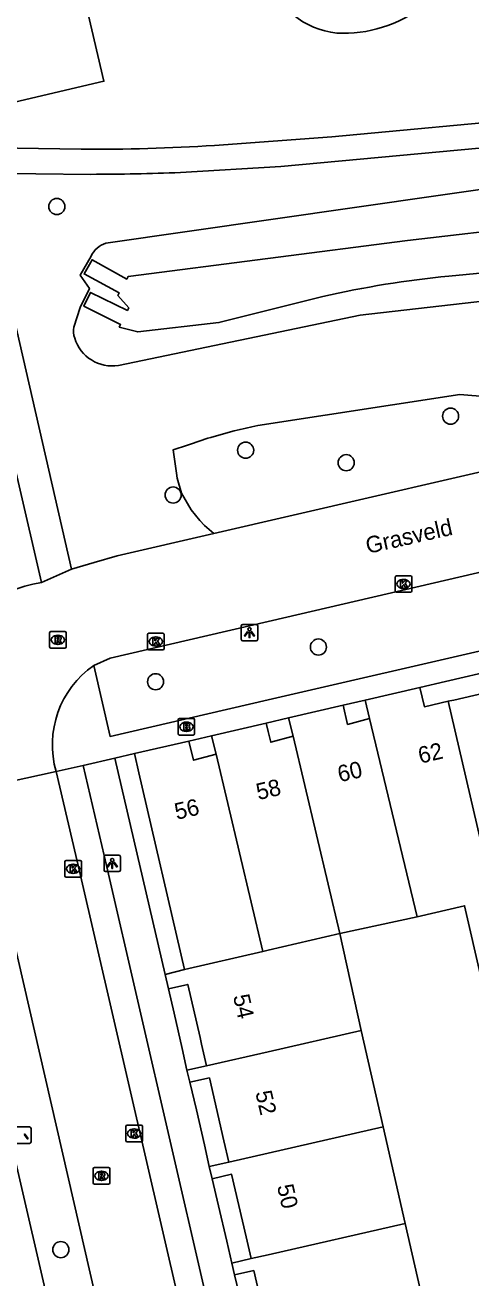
# Model space of a CAD drawing. Extents: x 156414 to 157775, y 382335 to 383765.
# Drawn here: x 156985.2 to 157012.3, y 383047.7 to 383123.7 of the extents above; entities that cross this region are included whole.
import ezdxf

# ---------------------------------------------------------------- set-up
doc = ezdxf.new("R2010")
doc.units = 0
for name, color, linetype in [('IMGEO_Boom', 7, 'Continuous'), ('IMGEO_Brandkraan', 7, 'Continuous'), ('IMGEO_Groenvoorziening', 7, 'Continuous'), ('IMGEO_Kolk', 7, 'Continuous'), ('IMGEO_Lichtpunt', 7, 'Continuous'), ('IMGEO_Muur', 7, 'Continuous'), ('IMGEO_Openbare_ruimte_label', 7, 'Continuous'), ('IMGEO_OVBaan_gesloten', 7, 'Continuous'), ('IMGEO_Pand', 7, 'Continuous'), ('IMGEO_Pand_nummerreeks', 7, 'Continuous'), ('IMGEO_Rijbaan_lokaal_gesloten', 7, 'Continuous'), ('IMGEO_Rioolput', 7, 'Continuous'), ('IMGEO_Voetpad_halfverhard', 7, 'Continuous'), ('IMGEO_Voetpad_open', 7, 'Continuous'), ('IMGEO_Waterloop', 7, 'Continuous')]:
    doc.layers.add(name, color=color, linetype=linetype)

msp = doc.modelspace()

# ---------------------------------------------------------------- linework, layer by layer
at = {"layer": 'IMGEO_Boom'}
for centre in [(156987.168, 383112.685), (157011.082, 383099.968), (156998.635, 383097.901), (157004.743, 383097.143), (156994.233, 383095.183), (157003.055, 383085.959), (156993.164, 383083.854), (156987.411, 383049.397)]:
    msp.add_circle(centre, 0.489, dxfattribs=at)
at = {"layer": 'IMGEO_Brandkraan'}
for p, q in [((156994.537, 383080.696), (156994.537, 383081.548)), ((156994.612, 383081.622), (156995.464, 383081.622)), ((156995.025, 383081.402), (156995.05, 383081.402)), ((156995.538, 383081.548), (156995.538, 383080.696)), ((156995.464, 383080.622), (156994.612, 383080.622)), ((156995.048, 383080.842), (156995.023, 383080.842))]:
    msp.add_line(p, q, dxfattribs=at)
for points in [[(156994.537, 383080.696), (156994.537, 383081.548)], [(156994.612, 383081.622), (156995.464, 383081.622)], [(156995.538, 383081.548), (156995.538, 383080.696)], [(156995.464, 383080.622), (156994.612, 383080.622)], [(156994.885, 383081.322), (156994.885, 383080.922), (156995.098, 383080.922)], [(156995.116, 383081.322), (156994.885, 383081.322)], [(156995.064, 383081.241), (156995.01, 383081.241), (156995.01, 383081.165)], [(156995.01, 383081.165), (156995.063, 383081.165)], [(156995.072, 383081.089), (156995.01, 383081.089), (156995.01, 383081.008)], [(156995.01, 383081.008), (156995.072, 383081.008)]]:
    msp.add_lwpolyline(points, dxfattribs=at)
for centre, radius, start, end in [((156994.614, 383081.546), 0.0765, 91.55205, 178.44795), ((156994.614, 383081.546), 0.0765, 91.55205, 178.44795), ((156995.462, 383081.546), 0.0765, 1.55205, 88.44795), ((156995.462, 383081.546), 0.0765, 1.55205, 88.44795), ((156994.614, 383080.698), 0.0765, 181.55205, 268.44795), ((156994.614, 383080.698), 0.0765, 181.55205, 268.44795), ((156995.065, 383081.203), 0.0379, 267.82845, 90.93552), ((156995.073, 383081.048), 0.0404, 269.87594, 90.50774), ((156995.104, 383081.173), 0.251, 268.66757, 293.53466), ((156995.12, 383081.177), 0.145, 59.4692, 91.53667), ((156995.145, 383081.224), 0.0922, 285.51372, 58.15012), ((156995.15, 383081.032), 0.105, 301.31148, 78.98903), ((156995.462, 383080.698), 0.0765, 271.55205, 358.44795), ((156995.462, 383080.698), 0.0765, 271.55205, 358.44795)]:
    msp.add_arc(centre, radius, start, end, dxfattribs=at)
for centre, major_axis, ratio, start_param, end_param in [((156995.024, 383081.122), (-0.387, 0.002), 0.722429, 4.712389, 7.853982), ((156995.049, 383081.122), (-0.39, 0.002), 0.717154, 1.570796, 4.712389)]:
    msp.add_ellipse(centre, major_axis=major_axis, ratio=ratio, start_param=start_param, end_param=end_param, dxfattribs=at)
at = {"layer": 'IMGEO_Groenvoorziening'}
for points in [[(157090.578, 383124.219), (157085.436, 383122.004), (157068.811, 383116.028), (157057.384, 383113.363), (157056.032, 383113.059), (157049.391, 383111.601), (157036.441, 383109.41), (157026.619, 383108.211), (157016.037, 383107.279), (157005.599, 383106.104), (156990.908, 383103.041)], [(156990.136, 383110.462), (157015.41, 383114.089), (157027.151, 383115.448)], [(156988.195, 383105.375), (156988.59, 383106.554), (156989.142, 383107.704), (156988.594, 383108.53), (156989.249, 383109.684)], [(156999.383, 383099.401), (157011.653, 383101.282), (157018.278, 383100.73), (157020.12, 383100.169), (157020.538, 383098.341)], [(156996.709, 383092.854), (156996.128, 383093.342), (156995.858, 383093.633), (156995.319, 383094.282), (156994.746, 383095.302), (156994.479, 383096.209), (156994.429, 383096.517), (156994.224, 383097.917), (156995.11, 383098.214)]]:
    msp.add_lwpolyline(points, dxfattribs=at)
for centre, radius, start, end in [((157004.674, 383128.107), 4.924, 196.51226, 264.1603), ((157004.571, 383131.151), 7.953, 267.13303, 307.62345), ((156990.591, 383109.049), 1.485, 107.83979, 154.66911), ((156989.314, 383105.143), 1.142, 168.26202, 202.35914), ((156990.537, 383105.392), 2.38, 196.70381, 278.97124), ((157005.556, 383068.903), 31.116, 101.44344, 106.89213), ((157005.479, 383069.111), 30.895, 106.86713, 109.61084)]:
    msp.add_arc(centre, radius, start, end, dxfattribs=at)
at = {"layer": 'IMGEO_Kolk'}
for p, q in [((157007.725, 383089.359), (157007.725, 383090.211)), ((157007.8, 383090.285), (157008.652, 383090.285)), ((157008.213, 383090.065), (157008.238, 383090.065)), ((157008.726, 383090.211), (157008.726, 383089.359)), ((157008.652, 383089.285), (157007.8, 383089.285)), ((157008.236, 383089.505), (157008.211, 383089.505)), ((156992.68, 383085.866), (156992.68, 383086.718)), ((156992.755, 383086.792), (156993.607, 383086.792)), ((156993.681, 383086.718), (156993.681, 383085.866)), ((156993.191, 383086.012), (156993.166, 383086.012)), ((156993.168, 383086.572), (156993.193, 383086.572)), ((156993.607, 383085.792), (156992.755, 383085.792)), ((156987.734, 383073.003), (156988.586, 383073.003)), ((156987.659, 383072.077), (156987.659, 383072.929)), ((156988.147, 383072.783), (156988.172, 383072.783)), ((156988.66, 383072.929), (156988.66, 383072.077)), ((156988.586, 383072.003), (156987.734, 383072.003)), ((156988.17, 383072.223), (156988.145, 383072.223)), ((156991.365, 383056.015), (156991.365, 383056.867)), ((156991.44, 383056.941), (156992.292, 383056.941)), ((156991.853, 383056.721), (156991.878, 383056.721)), ((156992.366, 383056.867), (156992.366, 383056.015)), ((156992.292, 383055.941), (156991.44, 383055.941)), ((156991.876, 383056.161), (156991.851, 383056.161))]:
    msp.add_line(p, q, dxfattribs=at)
for points in [[(157007.725, 383089.359), (157007.725, 383090.211)], [(157007.8, 383090.285), (157008.652, 383090.285)], [(157008.046, 383089.985), (157008.169, 383089.985), (157008.169, 383089.834), (157008.299, 383089.985), (157008.463, 383089.985), (157008.317, 383089.834), (157008.47, 383089.585), (157008.318, 383089.585), (157008.233, 383089.749), (157008.169, 383089.682), (157008.169, 383089.585), (157008.046, 383089.585), (157008.046, 383089.985)], [(157008.726, 383090.211), (157008.726, 383089.359)], [(157008.652, 383089.285), (157007.8, 383089.285)], [(156992.68, 383085.866), (156992.68, 383086.718)], [(156992.755, 383086.792), (156993.607, 383086.792)], [(156993.681, 383086.718), (156993.681, 383085.866)], [(156993.001, 383086.492), (156993.124, 383086.492), (156993.124, 383086.341), (156993.254, 383086.492), (156993.418, 383086.492), (156993.272, 383086.341), (156993.425, 383086.092), (156993.273, 383086.092), (156993.188, 383086.256), (156993.124, 383086.189), (156993.124, 383086.092), (156993.001, 383086.092), (156993.001, 383086.492)], [(156993.607, 383085.792), (156992.755, 383085.792)], [(156987.734, 383073.003), (156988.586, 383073.003)], [(156987.659, 383072.077), (156987.659, 383072.929)], [(156987.98, 383072.703), (156988.103, 383072.703), (156988.103, 383072.552), (156988.233, 383072.703), (156988.397, 383072.703), (156988.251, 383072.552), (156988.404, 383072.303), (156988.252, 383072.303), (156988.167, 383072.467), (156988.103, 383072.4), (156988.103, 383072.303), (156987.98, 383072.303), (156987.98, 383072.703)], [(156988.66, 383072.929), (156988.66, 383072.077)], [(156988.586, 383072.003), (156987.734, 383072.003)], [(156991.365, 383056.015), (156991.365, 383056.867)], [(156991.44, 383056.941), (156992.292, 383056.941)], [(156991.686, 383056.641), (156991.809, 383056.641), (156991.809, 383056.49), (156991.939, 383056.641), (156992.103, 383056.641), (156991.957, 383056.49), (156992.11, 383056.241), (156991.958, 383056.241), (156991.873, 383056.405), (156991.809, 383056.338), (156991.809, 383056.241), (156991.686, 383056.241), (156991.686, 383056.641)], [(156992.366, 383056.867), (156992.366, 383056.015)], [(156992.292, 383055.941), (156991.44, 383055.941)]]:
    msp.add_lwpolyline(points, dxfattribs=at)
for centre, start, end in [((157007.802, 383090.209), 91.55205, 178.44795), ((157007.802, 383090.209), 91.55205, 178.44795), ((157008.65, 383090.209), 1.55205, 88.44795), ((157008.65, 383090.209), 1.55205, 88.44795), ((157007.802, 383089.361), 181.55205, 268.44795), ((157007.802, 383089.361), 181.55205, 268.44795), ((157008.65, 383089.361), 271.55205, 358.44795), ((157008.65, 383089.361), 271.55205, 358.44795), ((156992.757, 383086.716), 91.55205, 178.44795), ((156992.757, 383086.716), 91.55205, 178.44795), ((156993.605, 383086.716), 1.55205, 88.44795), ((156993.605, 383086.716), 1.55205, 88.44795), ((156992.757, 383085.868), 181.55205, 268.44795), ((156992.757, 383085.868), 181.55205, 268.44795), ((156993.605, 383085.868), 271.55205, 358.44795), ((156993.605, 383085.868), 271.55205, 358.44795), ((156987.736, 383072.927), 91.55205, 178.44795), ((156987.736, 383072.927), 91.55205, 178.44795), ((156988.584, 383072.927), 1.55205, 88.44795), ((156988.584, 383072.927), 1.55205, 88.44795), ((156987.736, 383072.079), 181.55205, 268.44795), ((156987.736, 383072.079), 181.55205, 268.44795), ((156988.584, 383072.079), 271.55205, 358.44795), ((156988.584, 383072.079), 271.55205, 358.44795), ((156991.442, 383056.865), 91.55205, 178.44795), ((156991.442, 383056.865), 91.55205, 178.44795), ((156992.29, 383056.865), 1.55205, 88.44795), ((156992.29, 383056.865), 1.55205, 88.44795), ((156991.442, 383056.017), 181.55205, 268.44795), ((156991.442, 383056.017), 181.55205, 268.44795), ((156992.29, 383056.017), 271.55205, 358.44795), ((156992.29, 383056.017), 271.55205, 358.44795)]:
    msp.add_arc(centre, 0.0765, start, end, dxfattribs=at)
for centre, major_axis, ratio, start_param, end_param in [((157008.212, 383089.785), (-0.387, 0.002), 0.722429, 4.712389, 7.853982), ((157008.237, 383089.785), (-0.39, 0.002), 0.717154, 1.570796, 4.712389), ((156993.167, 383086.292), (-0.387, 0.002), 0.722429, 4.712389, 7.853982), ((156993.192, 383086.292), (-0.39, 0.002), 0.717154, 1.570796, 4.712389), ((156988.146, 383072.503), (-0.387, 0.002), 0.722429, 4.712389, 7.853982), ((156988.171, 383072.503), (-0.39, 0.002), 0.717154, 1.570796, 4.712389), ((156991.852, 383056.441), (-0.387, 0.002), 0.722429, 4.712389, 7.853982), ((156991.877, 383056.441), (-0.39, 0.002), 0.717154, 1.570796, 4.712389)]:
    msp.add_ellipse(centre, major_axis=major_axis, ratio=ratio, start_param=start_param, end_param=end_param, dxfattribs=at)
at = {"layer": 'IMGEO_Lichtpunt'}
for p, q in [((156998.37, 383087.239), (156998.37, 383086.432)), ((156998.37, 383087.239), (156998.37, 383086.432)), ((156999.272, 383087.334), (156998.464, 383087.334)), ((156999.272, 383087.334), (156998.464, 383087.334)), ((156999.366, 383086.432), (156999.366, 383087.239)), ((156999.366, 383086.432), (156999.366, 383087.239)), ((156998.464, 383086.338), (156999.272, 383086.338)), ((156998.464, 383086.338), (156999.272, 383086.338)), ((156990.034, 383073.237), (156990.034, 383072.43)), ((156990.034, 383073.237), (156990.034, 383072.43)), ((156990.936, 383073.332), (156990.128, 383073.332)), ((156990.936, 383073.332), (156990.128, 383073.332)), ((156991.03, 383072.43), (156991.03, 383073.237)), ((156991.03, 383072.43), (156991.03, 383073.237)), ((156990.128, 383072.336), (156990.936, 383072.336)), ((156990.128, 383072.336), (156990.936, 383072.336)), ((156985.51, 383056.84), (156984.702, 383056.84)), ((156985.51, 383056.84), (156984.702, 383056.84)), ((156985.604, 383055.938), (156985.604, 383056.745)), ((156985.604, 383055.938), (156985.604, 383056.745)), ((156984.702, 383055.844), (156985.51, 383055.844)), ((156984.702, 383055.844), (156985.51, 383055.844))]:
    msp.add_line(p, q, dxfattribs=at)
for points in [[(156998.744, 383086.903), (156998.783, 383086.875), (156998.595, 383086.613), (156998.557, 383086.64), (156998.744, 383086.903)], [(156998.846, 383086.855), (156998.893, 383086.855), (156998.893, 383086.533), (156998.846, 383086.533), (156998.846, 383086.855)], [(156998.956, 383086.875), (156998.994, 383086.902), (156999.181, 383086.64), (156999.142, 383086.612), (156998.956, 383086.875)], [(156990.408, 383072.901), (156990.447, 383072.873), (156990.259, 383072.611), (156990.221, 383072.638), (156990.408, 383072.901)], [(156990.51, 383072.853), (156990.557, 383072.853), (156990.557, 383072.531), (156990.51, 383072.531), (156990.51, 383072.853)], [(156990.62, 383072.873), (156990.658, 383072.9), (156990.845, 383072.638), (156990.806, 383072.61), (156990.62, 383072.873)], [(156985.194, 383056.381), (156985.232, 383056.408), (156985.419, 383056.146), (156985.38, 383056.118), (156985.194, 383056.381)]]:
    msp.add_lwpolyline(points, dxfattribs=at)
for centre in [(156998.869, 383087.037), (156990.533, 383073.035)]:
    msp.add_circle(centre, 0.0994, dxfattribs=at)
for centre, start, end in [((156998.464, 383087.239), 90, 180), ((156998.464, 383087.239), 90, 180), ((156999.272, 383087.239), 0, 90), ((156999.272, 383087.239), 0, 90), ((156998.464, 383086.432), 180, 270), ((156998.464, 383086.432), 180, 270), ((156999.272, 383086.432), 270, 0), ((156999.272, 383086.432), 270, 360), ((156990.128, 383073.237), 90, 180), ((156990.128, 383073.237), 90, 180), ((156990.936, 383073.237), 0, 90), ((156990.936, 383073.237), 0, 90), ((156990.128, 383072.43), 180, 270), ((156990.128, 383072.43), 180, 270), ((156990.936, 383072.43), 270, 0), ((156990.936, 383072.43), 270, 360), ((156985.51, 383056.745), 0, 90), ((156985.51, 383056.745), 0, 90), ((156985.51, 383055.938), 270, 0), ((156985.51, 383055.938), 270, 360)]:
    msp.add_arc(centre, 0.0946, start, end, dxfattribs=at)
at = {"layer": 'IMGEO_Muur'}
for points in [[(156991.412, 383108.283), (156989.314, 383109.453), (156988.828, 383108.597), (156990.963, 383107.446)], [(156991.456, 383106.379), (156989.221, 383107.475), (156988.816, 383106.632), (156991.038, 383105.525)]]:
    msp.add_lwpolyline(points, dxfattribs=at)
at = {"layer": 'IMGEO_OVBaan_gesloten'}
msp.add_lwpolyline([(156993.232, 383017.808), (156993.173, 383017.976), (156991.529, 383025.023), (156991.187, 383026.503), (156990.478, 383029.59), (156989.713, 383032.886), (156967.122, 383130.536)], dxfattribs=at)
at = {"layer": 'IMGEO_Pand'}
for points in [[(156978.944, 383135.438), (156981.174, 383135.958), (156982.405, 383136.246), (156986.103, 383137.108), (156990.025, 383120.292), (156982.866, 383118.622)], [(157016.404, 383083.933), (157011.27, 383082.744), (157011.036, 383082.69), (157010.937, 383082.667)], [(157009.22, 383083.502), (157005.902, 383082.744)], [(157009.22, 383083.502), (157009.496, 383082.334), (157010.937, 383082.667)], [(157004.552, 383082.428), (157001.247, 383081.67)], [(157006.167, 383081.618), (157004.828, 383081.26), (157004.552, 383082.428)], [(157005.902, 383082.744), (157006.167, 383081.618)], [(157010.937, 383082.667), (157013.135, 383073.185)], [(157001.247, 383081.67), (157001.513, 383080.542)], [(157009.044, 383069.593), (157006.167, 383081.618)], [(156999.88, 383081.35), (156996.569, 383080.58)], [(157001.513, 383080.542), (157000.155, 383080.182), (157000, 383080.84), (156999.88, 383081.35)], [(156995.194, 383080.254), (156991.882, 383079.493)], [(156996.835, 383079.456), (156995.469, 383079.086), (156995.194, 383080.254)], [(156996.569, 383080.58), (156996.835, 383079.456)], [(157004.363, 383068.573), (157001.513, 383080.542)], [(156991.882, 383079.493), (156992.158, 383078.325), (156994.913, 383066.396)], [(156999.687, 383067.491), (156996.835, 383079.456)], [(157009.044, 383069.593), (157011.935, 383070.261), (157012.941, 383065.859), (157014.739, 383066.27), (157013.135, 383073.185)], [(157004.363, 383068.573), (157009.044, 383069.593)], [(156999.687, 383067.491), (157000, 383067.563), (157004.363, 383068.573)], [(157005.653, 383062.693), (157004.363, 383068.573)], [(156994.913, 383066.396), (156999.687, 383067.491)], [(156994.913, 383066.396), (156993.753, 383066.092)], [(156993.753, 383066.092), (156993.951, 383065.229)], [(156993.951, 383065.229), (156995.121, 383065.494), (156995.866, 383062.264), (156995.959, 383061.862), (156996.261, 383060.555)], [(157005.653, 383062.693), (157000, 383061.406), (156996.261, 383060.555)], [(157006.99, 383056.842), (157005.653, 383062.693)], [(156996.261, 383060.555), (156995.072, 383060.284)], [(156995.072, 383060.284), (156995.255, 383059.554)], [(156995.255, 383059.554), (156996.431, 383059.82), (156997.311, 383056.008), (156997.612, 383054.704)], [(156997.612, 383054.704), (157000, 383055.249), (157006.99, 383056.842)], [(157008.328, 383050.985), (157006.99, 383056.842)], [(156996.428, 383054.434), (156997.612, 383054.704)], [(156996.428, 383054.434), (156996.612, 383053.702)], [(156998.963, 383048.853), (156998.658, 383050.174), (156997.783, 383053.967), (156996.612, 383053.702)], [(156998.963, 383048.853), (157000, 383049.089), (157008.328, 383050.985)], [(157009.665, 383045.136), (157008.328, 383050.985)], [(156997.794, 383048.586), (156998.963, 383048.853)], [(156997.794, 383048.586), (156997.96, 383047.864)], [(156997.96, 383047.864), (156999.131, 383048.129), (157000.01, 383044.323), (157000.1, 383043.946), (157000.311, 383043.063), (157000.318, 383043.003)]]:
    msp.add_lwpolyline(points, dxfattribs=at)
at = {"layer": 'IMGEO_Rijbaan_lokaal_gesloten'}
for points in [[(156996.709, 383092.854), (157020.538, 383098.341)], [(156989.408, 383084.847), (156990.404, 383085.292), (157000, 383087.518), (157044.51, 383097.845), (157046.025, 383098.044)], [(156988.056, 383090.676), (156989.432, 383091.085), (156990.825, 383091.499), (156996.709, 383092.854)], [(156986.228, 383089.867), (156988.056, 383090.676)], [(156982.42, 383077.375), (156987.126, 383078.402)], [(156987.126, 383078.402), (156988.537, 383072.352), (156998.576, 383028.952)], [(156995.665, 383020.192), (156994.596, 383024.479), (156993.308, 383030.073), (156992.227, 383034.771), (156982.42, 383077.375)]]:
    msp.add_lwpolyline(points, dxfattribs=at)
for centre, radius, start, end in [((156987.081, 383083.491), 6.433, 97.62103, 169.7911), ((156992.782, 383080.026), 5.885, 124.9862, 196.01845)]:
    msp.add_arc(centre, radius, start, end, dxfattribs=at)
at = {"layer": 'IMGEO_Rioolput'}
for p, q in [((156986.731, 383085.971), (156986.731, 383086.823)), ((156986.806, 383086.897), (156987.658, 383086.897)), ((156987.219, 383086.677), (156987.244, 383086.677)), ((156987.732, 383086.823), (156987.732, 383085.971)), ((156987.242, 383086.117), (156987.217, 383086.117)), ((156987.658, 383085.897), (156986.806, 383085.897)), ((156989.381, 383053.449), (156989.381, 383054.301)), ((156989.456, 383054.375), (156990.308, 383054.375)), ((156989.869, 383054.155), (156989.894, 383054.155)), ((156990.382, 383054.301), (156990.382, 383053.449)), ((156990.308, 383053.375), (156989.456, 383053.375)), ((156989.892, 383053.595), (156989.867, 383053.595))]:
    msp.add_line(p, q, dxfattribs=at)
for points in [[(156986.731, 383085.971), (156986.731, 383086.823)], [(156986.806, 383086.897), (156987.658, 383086.897)], [(156987.732, 383086.823), (156987.732, 383085.971)], [(156987.32, 383086.595), (156987.068, 383086.597), (156987.068, 383086.197)], [(156987.068, 383086.197), (156987.192, 383086.197), (156987.192, 383086.359), (156987.203, 383086.359)], [(156987.246, 383086.516), (156987.192, 383086.516), (156987.192, 383086.435)], [(156987.192, 383086.435), (156987.244, 383086.435)], [(156987.25, 383086.33), (156987.321, 383086.197), (156987.461, 383086.197), (156987.396, 383086.323)], [(156987.658, 383085.897), (156986.806, 383085.897)], [(156989.381, 383053.449), (156989.381, 383054.301)], [(156989.456, 383054.375), (156990.308, 383054.375)], [(156989.97, 383054.073), (156989.718, 383054.075), (156989.718, 383053.675)], [(156989.896, 383053.994), (156989.842, 383053.994), (156989.842, 383053.913)], [(156990.382, 383054.301), (156990.382, 383053.449)], [(156990.308, 383053.375), (156989.456, 383053.375)], [(156989.718, 383053.675), (156989.842, 383053.675), (156989.842, 383053.837), (156989.853, 383053.837)], [(156989.842, 383053.913), (156989.894, 383053.913)], [(156989.9, 383053.808), (156989.971, 383053.675), (156990.111, 383053.675), (156990.046, 383053.801)]]:
    msp.add_lwpolyline(points, dxfattribs=at)
for centre, radius, start, end in [((156986.808, 383086.821), 0.0765, 91.55205, 178.44795), ((156986.808, 383086.821), 0.0765, 91.55205, 178.44795), ((156987.656, 383086.821), 0.0765, 1.55205, 88.44795), ((156987.656, 383086.821), 0.0765, 1.55205, 88.44795), ((156986.808, 383085.973), 0.0765, 181.55205, 268.44795), ((156986.808, 383085.973), 0.0765, 181.55205, 268.44795), ((156987.202, 383086.306), 0.0533, 26.02933, 88.69889), ((156987.228, 383086.624), 0.19, 274.7715, 282.96867), ((156987.252, 383086.42), 0.0964, 77.00612, 93.18647), ((156987.266, 383086.477), 0.0378, 276.66336, 79.67722), ((156987.319, 383086.485), 0.109, 350.36119, 89.41601), ((156987.317, 383086.485), 0.112, 277.58423, 350.98172), ((156987.301, 383086.27), 0.108, 29.51342, 73.79051), ((156987.656, 383085.973), 0.0765, 271.55205, 358.44795), ((156987.656, 383085.973), 0.0765, 271.55205, 358.44795), ((156989.458, 383054.299), 0.0765, 91.55205, 178.44795), ((156989.458, 383054.299), 0.0765, 91.55205, 178.44795), ((156989.902, 383053.898), 0.0964, 77.00612, 93.18647), ((156989.916, 383053.955), 0.0378, 276.66336, 79.67722), ((156989.969, 383053.963), 0.109, 350.36119, 89.41601), ((156990.306, 383054.299), 0.0765, 1.55205, 88.44795), ((156990.306, 383054.299), 0.0765, 1.55205, 88.44795), ((156989.458, 383053.451), 0.0765, 181.55205, 268.44795), ((156989.458, 383053.451), 0.0765, 181.55205, 268.44795), ((156989.852, 383053.784), 0.0533, 26.02933, 88.69889), ((156989.878, 383054.102), 0.19, 274.7715, 282.96867), ((156989.967, 383053.963), 0.112, 277.58423, 350.98172), ((156989.951, 383053.748), 0.108, 29.51342, 73.79051), ((156990.306, 383053.451), 0.0765, 271.55205, 358.44795), ((156990.306, 383053.451), 0.0765, 271.55205, 358.44795)]:
    msp.add_arc(centre, radius, start, end, dxfattribs=at)
for centre, major_axis, ratio, start_param, end_param in [((156987.218, 383086.397), (-0.387, 0.002), 0.722429, 4.712389, 7.853982), ((156987.243, 383086.397), (-0.39, 0.002), 0.717154, 1.570796, 4.712389), ((156989.868, 383053.875), (-0.387, 0.002), 0.722429, 4.712389, 7.853982), ((156989.893, 383053.875), (-0.39, 0.002), 0.717154, 1.570796, 4.712389)]:
    msp.add_ellipse(centre, major_axis=major_axis, ratio=ratio, start_param=start_param, end_param=end_param, dxfattribs=at)
at = {"layer": 'IMGEO_Voetpad_halfverhard'}
for points in [[(157053.524, 383122.287), (157047.676, 383120.977), (157042.837, 383120.097), (157035.382, 383118.876), (157028.285, 383117.883), (157015.228, 383116.442), (157000.774, 383115.122), (156994.674, 383114.753)], [(156996.745, 383116.393), (157003.872, 383116.907), (157016.491, 383118.089), (157024.597, 383118.989), (157032.803, 383120.027)], [(156982.17, 383116.267), (156988.65, 383116.166)], [(156989.23, 383114.64), (156982.53, 383114.701)]]:
    msp.add_lwpolyline(points, dxfattribs=at)
for centre, radius, start, end in [((156989.574, 383227.668), 111.506, 269.52524, 273.6873), ((156989.157, 383249.353), 134.713, 270.03107, 272.34714)]:
    msp.add_arc(centre, radius, start, end, dxfattribs=at)
at = {"layer": 'IMGEO_Voetpad_open'}
for points in [[(156969.785, 383131.113), (156976.349, 383132.537), (156986.228, 383089.867)], [(156988.056, 383090.676), (156982.53, 383114.701)], [(156989.408, 383084.847), (156990.401, 383080.533), (157000, 383082.746), (157042.141, 383092.46), (157047.171, 383093.611)], [(157028.432, 383087.948), (157024.632, 383087.072), (157021.49, 383086.326), (157019.259, 383085.824), (157016.133, 383085.102), (157013.903, 383084.587), (157010.765, 383083.862), (157009.22, 383083.502)], [(157005.902, 383082.744), (157004.552, 383082.428)], [(157001.247, 383081.67), (156999.88, 383081.35)], [(156996.569, 383080.58), (156995.194, 383080.254)], [(156988.768, 383078.779), (156990.695, 383079.219)], [(156991.882, 383079.493), (156990.695, 383079.219)], [(156990.695, 383079.219), (156993.753, 383066.092)], [(156988.768, 383078.779), (156987.126, 383078.402)], [(157000.205, 383029.342), (157000, 383030.229), (156990.18, 383072.703), (156988.768, 383078.779)], [(156993.951, 383065.229), (156994.302, 383063.75), (156994.787, 383061.598), (156995.072, 383060.284)], [(156995.255, 383059.554), (156995.652, 383057.871), (156996.14, 383055.754), (156996.428, 383054.434)], [(156996.612, 383053.702), (156996.982, 383052.055), (156997.494, 383049.912), (156997.794, 383048.586)], [(156997.96, 383047.864), (156998.361, 383046.186), (156998.84, 383044.052), (156999.145, 383042.735)]]:
    msp.add_lwpolyline(points, dxfattribs=at)
at = {"layer": 'IMGEO_Waterloop'}
for points in [[(157003.314, 383107.221), (156997.014, 383105.643), (156992.086, 383105.081), (156990.962, 383105.373), (156991.038, 383105.525), (156988.816, 383106.632), (156989.221, 383107.475), (156991.456, 383106.379), (156991.531, 383106.531), (156990.882, 383107.296), (156990.963, 383107.446), (156988.828, 383108.597), (156989.314, 383109.453), (156991.412, 383108.283), (156991.495, 383108.432), (157008.474, 383110.62), (157031.479, 383113.297)], [(157024.226, 383109.736), (157010.967, 383108.464)]]:
    msp.add_lwpolyline(points, dxfattribs=at)
msp.add_arc((157016.678, 383049.122), 59.616, 95.49703, 102.9538, dxfattribs=at)

# ---------------------------------------------------------------- texts
at = {"layer": 'IMGEO_Openbare_ruimte_label'}
msp.add_text('Grasveld', height=1, rotation=12.64685, dxfattribs=at).set_placement((157006.051, 383091.609))
at = {"layer": 'IMGEO_Pand_nummerreeks'}
for s, rotation, p in [('62', 13.00614, (157009.242, 383078.88)), ('60', 13.00337, (157004.347, 383077.751)), ('58', 13.09571, (156999.404, 383076.668)), ('56', 13.2239, (156994.448, 383075.47)), ('54', 282.73091, (156997.863, 383064.779)), ('52', 283.14344, (156999.217, 383058.932)), ('50', 283.0002, (157000.534, 383053.251))]:
    msp.add_text(s, height=1, rotation=rotation, dxfattribs=at).set_placement(p)

doc.saveas('drawing.dxf')
